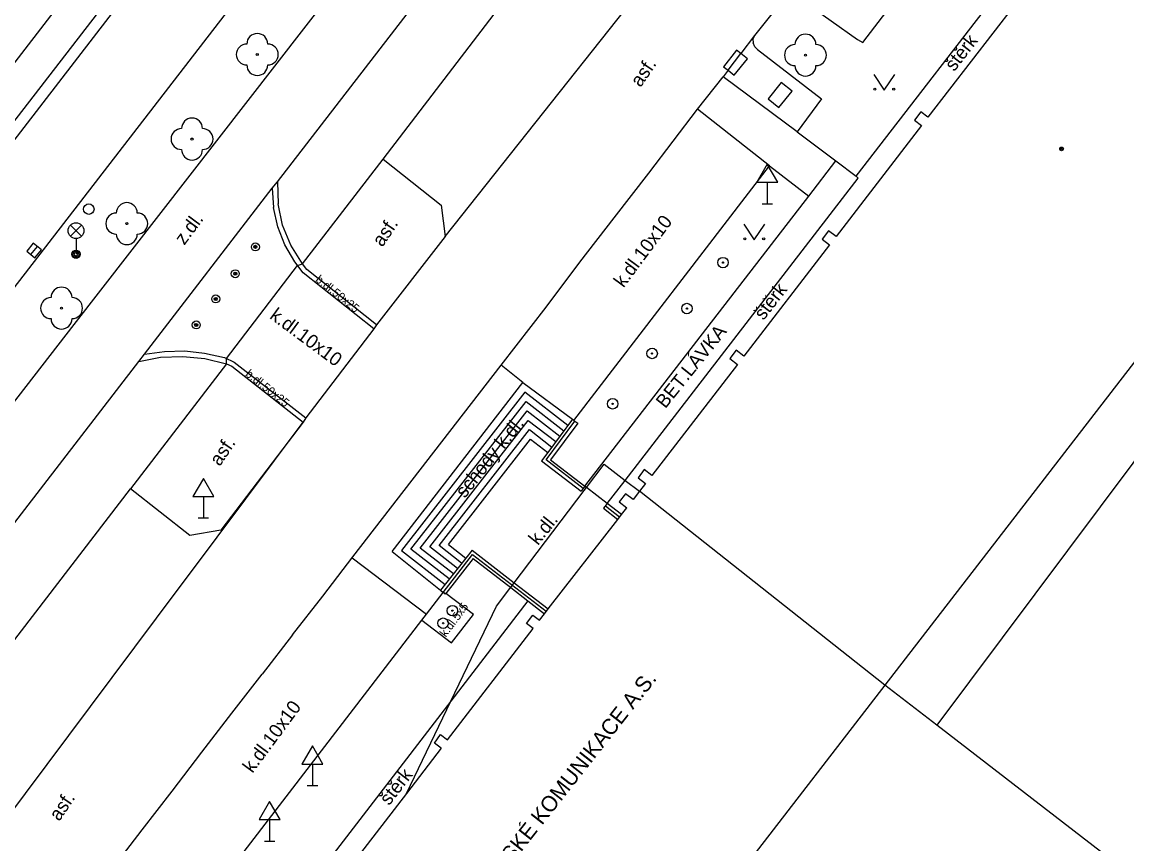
# Model space of a CAD drawing. Extents: x -598932 to -598196, y -1162207 to -1161504.
# Drawn here: x -598782.9 to -598730.3, y -1162047.2 to -1162008 of the extents above; entities that cross this region are included whole.
import ezdxf

# ---------------------------------------------------------------- set-up
doc = ezdxf.new("R2010")
doc.units = 0
for name, color, linetype in [('Level 22', 7, 'Continuous'), ('Level 25', 7, 'Continuous'), ('Level 27', 7, 'Continuous'), ('Level 28', 7, 'Continuous'), ('Level 33', 7, 'Continuous'), ('Level 34', 7, 'Continuous'), ('Level 36', 7, 'Continuous'), ('Level 39', 7, 'Continuous'), ('neurcene site - povrch.  znaky - skut. stav', 7, 'Continuous'), ('specificka linie pasportu komunikaci', 7, 'Continuous'), ('TM - budovy zdene_ betonove - VP', 7, 'Continuous'), ('TM - chodniky - VP', 7, 'Continuous'), ('TM - komunikace - VP', 7, 'Continuous'), ('TM - letecke snimky - pomocna linie', 7, 'Continuous'), ('TM - MHD - osa koleji', 7, 'Continuous'), ('TM - podezdivka plotu - VP', 7, 'Continuous'), ('TM - popis objektu', 7, 'Continuous'), ('TM - popis povrchu', 7, 'Continuous'), ('TM - poznamka', 7, 'Continuous'), ('TM - rozhrani mezi zpev. plochami mezi sebou - VP', 7, 'Continuous'), ('TM - rozhrani ploch obecne - VN', 7, 'Continuous'), ('TM - rozhrani ploch obecne - VP', 7, 'Continuous'), ('TM - schody - VP', 7, 'Continuous'), ('TM - zabradli - VP', 7, 'Continuous'), ('Vrstva 34', 7, 'Continuous')]:
    doc.layers.add(name, color=color, linetype=linetype)

msp = doc.modelspace()

# ---------------------------------------------------------------- linework, layer by layer
at = {"layer": 'Level 22'}
for centre in [(-598771.71, -1162009.54), (-598745.58, -1162009.57), (-598774.82, -1162013.57), (-598777.93, -1162017.6), (-598781.04, -1162021.63)]:
    msp.add_circle(centre, 0.05, dxfattribs=at)
for centre, start, end in [((-598771.71, -1162009.04), 0, 180), ((-598745.58, -1162009.07), 0, 180), ((-598772.21, -1162009.54), 90, 270), ((-598771.21, -1162009.54), 270, 90), ((-598746.08, -1162009.57), 90, 270), ((-598745.08, -1162009.57), 270, 90), ((-598771.71, -1162010.04), 180, 0), ((-598745.58, -1162010.07), 180, 0), ((-598774.82, -1162013.07), 0, 180), ((-598775.32, -1162013.57), 90, 270), ((-598774.32, -1162013.57), 270, 90), ((-598774.82, -1162014.07), 180, 0), ((-598777.93, -1162017.1), 0, 180), ((-598778.43, -1162017.6), 90, 270), ((-598777.43, -1162017.6), 270, 90), ((-598777.93, -1162018.1), 180, 0), ((-598781.04, -1162021.13), 0, 180), ((-598781.54, -1162021.63), 90, 270), ((-598780.54, -1162021.63), 270, 90), ((-598781.04, -1162022.13), 180, 0)]:
    msp.add_arc(centre, 0.5, start, end, dxfattribs=at)
at = {"layer": 'Level 25'}
for centre, radius in [((-598749.51, -1162019.46), 0.25), ((-598749.51, -1162019.46), 0.0303), ((-598751.23, -1162021.65), 0.25), ((-598751.23, -1162021.65), 0.0303), ((-598752.89, -1162023.79), 0.25), ((-598752.89, -1162023.79), 0.0303), ((-598754.77, -1162026.19), 0.25), ((-598754.77, -1162026.19), 0.0303), ((-598762.41, -1162036.05), 0.25), ((-598762.41, -1162036.05), 0.0303), ((-598762.85, -1162036.65), 0.25), ((-598762.85, -1162036.65), 0.0303)]:
    msp.add_circle(centre, radius, dxfattribs=at)
at = {"layer": 'Level 27'}
msp.add_line((-598782.507, -1162019.074), (-598782.193, -1162018.686), dxfattribs=at)
msp.add_lwpolyline([(-598782.313, -1162019.232), (-598781.998, -1162018.843), (-598782.387, -1162018.528), (-598782.702, -1162018.917)], close=True, dxfattribs=at)
at = {"layer": 'Level 28'}
msp.add_circle((-598779.74, -1162016.91), 0.25, dxfattribs=at)
at = {"layer": 'Level 33'}
for p, q in [((-598780.615, -1162018.2), (-598780.085, -1162017.67)), ((-598780.615, -1162017.67), (-598780.085, -1162018.2)), ((-598780.35, -1162018.31), (-598780.35, -1162019.06))]:
    msp.add_line(p, q, dxfattribs=at)
for centre, radius in [((-598780.35, -1162017.935), 0.375), ((-598780.35, -1162019.06), 0.2), ((-598780.35, -1162019.06), 0.145), ((-598780.35, -1162019.06), 0.0876)]:
    msp.add_circle(centre, radius, dxfattribs=at)
at = {"layer": 'Level 34'}
for p, q in [((-598747.4, -1162015.632), (-598747.4, -1162016.65)), ((-598747.65, -1162016.65), (-598747.15, -1162016.65)), ((-598774.28, -1162030.612), (-598774.28, -1162031.63)), ((-598774.53, -1162031.63), (-598774.03, -1162031.63)), ((-598769.08, -1162043.362), (-598769.08, -1162044.38)), ((-598769.33, -1162044.38), (-598768.83, -1162044.38)), ((-598771.12, -1162046.012), (-598771.12, -1162047.03)), ((-598771.37, -1162047.03), (-598770.87, -1162047.03))]:
    msp.add_line(p, q, dxfattribs=at)
for points in [[(-598747.9, -1162015.632), (-598746.9, -1162015.632), (-598747.4, -1162014.766)], [(-598774.78, -1162030.612), (-598773.78, -1162030.612), (-598774.28, -1162029.746)], [(-598769.58, -1162043.362), (-598768.58, -1162043.362), (-598769.08, -1162042.496)], [(-598771.62, -1162046.012), (-598770.62, -1162046.012), (-598771.12, -1162045.146)]]:
    msp.add_lwpolyline(points, close=True, dxfattribs=at)
at = {"layer": 'Level 36'}
for points in [[(-598742.32, -1162010.49), (-598741.82, -1162011.24), (-598741.32, -1162010.49)], [(-598748.52, -1162017.63), (-598748.02, -1162018.38), (-598747.52, -1162017.63)]]:
    msp.add_lwpolyline(points, dxfattribs=at)
for centre in [(-598742.27, -1162011.19), (-598741.371, -1162011.19), (-598748.47, -1162018.33), (-598747.571, -1162018.33)]:
    msp.add_circle(centre, 0.05, dxfattribs=at)
at = {"layer": 'Level 39'}
for radius in [0.09, 0.0398]:
    msp.add_circle((-598733.37, -1162014.04), radius, dxfattribs=at)
at = {"layer": 'neurcene site - povrch.  znaky - skut. stav'}
for points in [[(-598748.86, -1162009.34), (-598749.48, -1162010.12)], [(-598748.34, -1162009.75), (-598748.66, -1162009.49), (-598748.86, -1162009.34)], [(-598748.97, -1162010.53), (-598748.34, -1162009.75)], [(-598749.48, -1162010.12), (-598749.27, -1162010.29), (-598748.97, -1162010.53)], [(-598746.74, -1162010.88), (-598747.36, -1162011.66)], [(-598746.22, -1162011.29), (-598746.74, -1162010.88)], [(-598746.85, -1162012.07), (-598746.22, -1162011.29)], [(-598747.36, -1162011.66), (-598746.85, -1162012.07)]]:
    msp.add_lwpolyline(points, dxfattribs=at)
at = {"layer": 'specificka linie pasportu komunikaci'}
for points in [[(-598762.75, -1162018.21), (-598749.86, -1162001.957), (-598739.817, -1161989.265), (-598740.243, -1161988.937), (-598741.193, -1161988.205), (-598741.64, -1161987.86)], [(-598745.98, -1162013.22), (-598749.5, -1162010.6)], [(-598747.29, -1162014.851), (-598750.72, -1162012.14)], [(-598773.18, -1162024.29), (-598773.185, -1162024.032), (-598769.792, -1162019.599), (-598769.789, -1162019.598), (-598769.55, -1162019.51)], [(-598759.05, -1162025.17), (-598760.078, -1162024.342)], [(-598785.92, -1162048.98), (-598775.483, -1162035.027), (-598774.992, -1162034.371), (-598769.53, -1162027.073), (-598769.53, -1162027.07)], [(-598767.19, -1162033.533), (-598767.188, -1162033.535), (-598763.649, -1162036.224)], [(-598762.72, -1162035.23), (-598762.85, -1162035.19)]]:
    msp.add_lwpolyline(points, dxfattribs=at)
at = {"layer": 'TM - budovy zdene_ betonove - VP'}
for points in [[(-598735.97, -1162006.92), (-598735.62, -1162007.19), (-598739.74, -1162012.53), (-598740.08, -1162012.27)], [(-598740.08, -1162012.27), (-598740.38, -1162012.67)], [(-598740.38, -1162012.67), (-598740.04, -1162012.93), (-598744.12, -1162018.22), (-598744.48, -1162017.94)], [(-598723.42, -1162015.81), (-598741.79, -1162039.6)], [(-598744.48, -1162017.94), (-598744.78, -1162018.34)], [(-598744.78, -1162018.34), (-598744.43, -1162018.61), (-598748.52, -1162023.92)], [(-598748.52, -1162023.92), (-598748.89, -1162023.63), (-598749.19, -1162024.03), (-598748.82, -1162024.31), (-598752.9, -1162029.6), (-598753.26, -1162029.32), (-598753.56, -1162029.72), (-598753.2, -1162029.99), (-598753.49, -1162030.36), (-598753.8, -1162030.75), (-598754.15, -1162030.48), (-598754.46, -1162030.87), (-598754.1, -1162031.15)], [(-598741.79, -1162039.6), (-598753.49, -1162030.36)], [(-598762.95, -1162042.61), (-598763.27, -1162042.36), (-598762.97, -1162041.96), (-598762.65, -1162042.21), (-598758.56, -1162036.9), (-598758.87, -1162036.66), (-598758.57, -1162036.26), (-598758.26, -1162036.5), (-598758.02, -1162036.2), (-598757.85, -1162035.97), (-598754.53, -1162031.7), (-598754.35, -1162031.47), (-598754.1, -1162031.15)], [(-598741.79, -1162039.6), (-598748.51, -1162048.31)], [(-598714.8, -1162060.44), (-598739.32, -1162041.51), (-598741.79, -1162039.6)], [(-598762.95, -1162042.61), (-598764.6, -1162044.76), (-598767.06, -1162047.96)]]:
    msp.add_lwpolyline(points, dxfattribs=at)
at = {"layer": 'TM - chodniky - VP'}
for points in [[(-598780.44, -1162022.41), (-598762.58, -1161999.41), (-598747.77, -1161980.19)], [(-598770.75, -1162015.61), (-598759.13, -1162000.55), (-598745.09, -1161982.35)], [(-598798.23, -1162045.41), (-598790.75, -1162035.71), (-598780.44, -1162022.41)], [(-598786.59, -1162036.14), (-598777.36, -1162024.17)]]:
    msp.add_lwpolyline(points, dxfattribs=at)
at = {"layer": 'TM - komunikace - VP'}
for points in [[(-598805.39, -1162041.3), (-598805.7, -1162041.71), (-598805.22, -1162042.08), (-598767.95, -1161993.7)], [(-598764.96, -1161996.88), (-598800.99, -1162043.52), (-598801.76, -1162044.51)], [(-598765.71, -1162014.53), (-598754.97, -1162000.49)], [(-598747.05, -1162007.45), (-598745.61, -1162007.04), (-598743.1, -1162008.82), (-598742.85, -1162008.97), (-598739.66, -1162004.81)], [(-598747.05, -1162007.45), (-598748.01, -1162008.63)], [(-598748.01, -1162008.63), (-598748.08, -1162008.81)], [(-598748.08, -1162008.81), (-598748.07, -1162008.99)], [(-598747.87, -1162009.3), (-598748, -1162009.17), (-598748.07, -1162008.99)], [(-598747.87, -1162009.3), (-598744.81, -1162011.66), (-598745.98, -1162013.22)], [(-598745.98, -1162013.22), (-598744.13, -1162014.61)], [(-598769.55, -1162019.51), (-598765.71, -1162014.53)], [(-598756.69, -1162026.93), (-598756.62, -1162026.98), (-598747.29, -1162014.85), (-598745.42, -1162016.29)], [(-598777.36, -1162024.17), (-598777.09, -1162023.83), (-598771, -1162015.91), (-598770.75, -1162015.61)], [(-598770.75, -1162015.61), (-598770.72, -1162016.65)], [(-598769.55, -1162019.51), (-598770.11, -1162018.63), (-598770.5, -1162017.67), (-598770.72, -1162016.65)], [(-598777.36, -1162024.17), (-598776.32, -1162023.97)], [(-598776.32, -1162023.97), (-598775.26, -1162023.93)], [(-598775.26, -1162023.93), (-598774.21, -1162024.03), (-598773.18, -1162024.29)], [(-598773.18, -1162024.29), (-598777.75, -1162030.25)], [(-598765.28, -1162033.23), (-598759.05, -1162025.17), (-598756.69, -1162026.93)], [(-598792.13, -1162048.94), (-598785.22, -1162039.97), (-598783.48, -1162037.69), (-598777.75, -1162030.25)], [(-598765.28, -1162033.23), (-598762.98, -1162035.08), (-598762.85, -1162035.19)], [(-598768.49, -1162042.53), (-598763.87, -1162036.51), (-598763.649, -1162036.224), (-598762.85, -1162035.19)], [(-598774.7, -1162050.61), (-598768.49, -1162042.53)]]:
    msp.add_lwpolyline(points, dxfattribs=at)
at = {"layer": 'TM - letecke snimky - pomocna linie'}
for points in [[(-598749.27, -1162010.29), (-598748.66, -1162009.49)], [(-598723.76, -1162020.89), (-598726.35, -1162024.36), (-598727.06, -1162023.9), (-598728.97, -1162026.48), (-598728.42, -1162026.94), (-598739.32, -1162041.51)]]:
    msp.add_lwpolyline(points, dxfattribs=at)
at = {"layer": 'TM - MHD - osa koleji'}
msp.add_lwpolyline([(-598769.53, -1161992.03), (-598806.58, -1162040.17), (-598826.1, -1162065.26)], dxfattribs=at)
at = {"layer": 'TM - podezdivka plotu - VP'}
for points in [[(-598756.69, -1162026.93), (-598757.86, -1162028.51), (-598758.16, -1162028.91)], [(-598756.62, -1162026.98), (-598756.43, -1162027.12), (-598757.73, -1162028.86)], [(-598758.16, -1162028.91), (-598756.27, -1162030.35)], [(-598757.73, -1162028.86), (-598756.09, -1162030.12)], [(-598756.09, -1162030.12), (-598756.27, -1162030.35)], [(-598755.03, -1162030.95), (-598755.21, -1162031.17)], [(-598755.21, -1162031.17), (-598754.53, -1162031.7)], [(-598754.35, -1162031.47), (-598755.03, -1162030.95)], [(-598761.47, -1162033.16), (-598761.77, -1162033.54), (-598762.98, -1162035.08)], [(-598761.42, -1162033.56), (-598762.72, -1162035.23)], [(-598761.47, -1162033.16), (-598759.46, -1162034.72)], [(-598761.42, -1162033.56), (-598759.63, -1162034.94)], [(-598759.63, -1162034.94), (-598758.81, -1162035.58), (-598758.02, -1162036.2)], [(-598759.46, -1162034.72), (-598757.85, -1162035.97)], [(-598762.72, -1162035.23), (-598762.75, -1162035.27), (-598762.85, -1162035.19)]]:
    msp.add_lwpolyline(points, dxfattribs=at)
at = {"layer": 'TM - rozhrani mezi zpev. plochami mezi sebou - VP'}
for points in [[(-598748.01, -1162008.63), (-598748.66, -1162009.49)], [(-598749.27, -1162010.29), (-598749.5, -1162010.6)], [(-598770.03, -1162037.2), (-598768.59, -1162035.36), (-598767.15, -1162033.48), (-598760.078, -1162024.342), (-598757.94, -1162021.58), (-598756.33, -1162019.44), (-598754.69, -1162017.32), (-598753.05, -1162015.19), (-598750.72, -1162012.14), (-598749.5, -1162010.6)], [(-598765.71, -1162014.53), (-598762.95, -1162016.72), (-598762.75, -1162018.21), (-598766.02, -1162022.43)], [(-598771, -1162015.91), (-598770.93, -1162016.84)], [(-598769.92, -1162019.42), (-598770.39, -1162018.61), (-598770.73, -1162017.75), (-598770.93, -1162016.84)], [(-598766.15, -1162022.62), (-598769.53, -1162019.95), (-598769.92, -1162019.42)], [(-598769.35, -1162019.79), (-598769.55, -1162019.51)], [(-598766.02, -1162022.43), (-598769.35, -1162019.79)], [(-598766.02, -1162022.43), (-598766.15, -1162022.62), (-598769.4, -1162026.86), (-598769.53, -1162027.07), (-598773.45, -1162032.21), (-598774.93, -1162032.46), (-598777.75, -1162030.25)], [(-598777.09, -1162023.83), (-598776.14, -1162023.69)], [(-598776.14, -1162023.69), (-598775.17, -1162023.67), (-598774.22, -1162023.77), (-598773.28, -1162023.99)], [(-598773.28, -1162023.99), (-598772.81, -1162024.2), (-598769.4, -1162026.86)], [(-598773.18, -1162024.29), (-598772.93, -1162024.39), (-598769.53, -1162027.07)], [(-598762.6, -1162032.9), (-598758.68, -1162027.87), (-598757.86, -1162028.51)], [(-598762.6, -1162032.9), (-598761.77, -1162033.54)], [(-598770.03, -1162037.2), (-598771.47, -1162039.07)], [(-598778.86, -1162048.68), (-598777.19, -1162046.49), (-598775.77, -1162044.65), (-598774.35, -1162042.79), (-598772.92, -1162040.93), (-598771.47, -1162039.07)]]:
    msp.add_lwpolyline(points, dxfattribs=at)
at = {"layer": 'TM - rozhrani ploch obecne - VN'}
for points in [[(-598756.09, -1162030.12), (-598745.42, -1162016.29), (-598744.13, -1162014.61)], [(-598744.13, -1162014.61), (-598743.17, -1162015.34), (-598743.06, -1162015.43)], [(-598754.17, -1162029.84), (-598743.06, -1162015.43)], [(-598756.02, -1162030.18), (-598755.18, -1162029.07)], [(-598755.18, -1162029.07), (-598754.17, -1162029.84)], [(-598755.03, -1162030.95), (-598754.17, -1162029.84)], [(-598754.17, -1162029.84), (-598753.49, -1162030.36)], [(-598759.46, -1162034.72), (-598756.13, -1162030.33)], [(-598756.13, -1162030.33), (-598756.02, -1162030.18)], [(-598760.31, -1162035.83), (-598759.67, -1162034.99)], [(-598759.67, -1162034.99), (-598759.63, -1162034.94)], [(-598759.63, -1162034.94), (-598759.46, -1162034.72)], [(-598762.49, -1162040.37), (-598760.31, -1162035.83)], [(-598764.6, -1162044.76), (-598762.49, -1162040.37)]]:
    msp.add_lwpolyline(points, dxfattribs=at)
at = {"layer": 'TM - rozhrani ploch obecne - VP'}
for points in [[(-598805.39, -1162041.3), (-598768.31, -1161993.32)], [(-598743.17, -1162015.34), (-598735.43, -1162005.32)], [(-598756.02, -1162030.18), (-598756.09, -1162030.12)], [(-598755.03, -1162030.95), (-598756.02, -1162030.18)], [(-598763.87, -1162036.51), (-598762.45, -1162037.59), (-598761.41, -1162036.24), (-598762.72, -1162035.23)], [(-598758.81, -1162035.58), (-598762.49, -1162040.37)], [(-598762.49, -1162040.37), (-598777.13, -1162059.41)]]:
    msp.add_lwpolyline(points, dxfattribs=at)
at = {"layer": 'TM - schody - VP'}
for points in [[(-598756.9, -1162027.22), (-598758.96, -1162025.63), (-598764.84, -1162033.18), (-598762.76, -1162034.8)], [(-598762.56, -1162034.54), (-598764.39, -1162033.12), (-598758.9, -1162026.08), (-598757.1, -1162027.48)], [(-598762.36, -1162034.29), (-598763.94, -1162033.07), (-598758.85, -1162026.53), (-598757.29, -1162027.74)], [(-598762.16, -1162034.04), (-598763.49, -1162033.01), (-598758.79, -1162026.98), (-598757.48, -1162027.99)], [(-598761.97, -1162033.79), (-598763.04, -1162032.95), (-598758.74, -1162027.42), (-598757.67, -1162028.25)]]:
    msp.add_lwpolyline(points, dxfattribs=at)
at = {"layer": 'TM - zabradli - VP'}
for points in [[(-598757.94, -1162028.86), (-598756.57, -1162027.02)], [(-598756.18, -1162030.23), (-598757.94, -1162028.86)], [(-598755.11, -1162031.05), (-598754.44, -1162031.58)], [(-598762.85, -1162035.19), (-598761.45, -1162033.38)], [(-598761.45, -1162033.38), (-598757.94, -1162036.08)]]:
    msp.add_lwpolyline(points, dxfattribs=at)
at = {"layer": 'Vrstva 34'}
for centre, radius in [((-598771.8, -1162018.71), 0.188), ((-598771.8, -1162018.71), 0.075), ((-598771.8, -1162018.71), 0.0375), ((-598772.76, -1162019.99), 0.188), ((-598772.76, -1162019.99), 0.075), ((-598772.76, -1162019.99), 0.0375), ((-598773.69, -1162021.19), 0.188), ((-598773.69, -1162021.19), 0.075), ((-598773.69, -1162021.19), 0.0375), ((-598774.62, -1162022.43), 0.188), ((-598774.62, -1162022.43), 0.075), ((-598774.62, -1162022.43), 0.0375)]:
    msp.add_circle(centre, radius, dxfattribs=at)

# ---------------------------------------------------------------- texts
at = {"layer": 'TM - popis objektu'}
for s, height, rotation, p in [('BET.LÁVKA', 0.65, 51.3075, (-598752.26, -1162026.45)), ('BRNĚNSKÉ KOMUNIKACE A.S.', 0.75, 51.8568, (-598761.72, -1162050.87))]:
    msp.add_text(s, height=height, rotation=rotation, dxfattribs=at).set_placement(p)
at = {"layer": 'TM - popis povrchu'}
for s, height, rotation, p in [('štěrk', 0.65, 52.0263, (-598738.49, -1162010.38)), ('asf.', 0.65, 55.7289, (-598753.44, -1162011.14)), ('z.dl.', 0.65, 53.4882, (-598775.19, -1162018.66)), ('k.dl.10x10', 0.65, 53.4882, (-598754.25, -1162020.69)), ('asf.', 0.65, 55.7289, (-598765.75, -1162018.75)), ('b.dl.50x25', 0.4, 321.3075, (-598768.97, -1162020.33)), ('štěrk', 0.65, 52.0263, (-598747.58, -1162022.24)), ('k.dl.10x10', 0.65, 323.4882, (-598771.16, -1162022.09)), ('b.dl.50x25', 0.4, 321.3075, (-598772.31, -1162024.83)), ('asf.', 0.65, 55.7289, (-598773.5, -1162029.2)), ('k.dl.', 0.65, 51.3075, (-598758.33, -1162032.97)), ('k.dl.5x5', 0.4, 53.4882, (-598762.72, -1162037.34)), ('k.dl.10x10', 0.65, 53.4882, (-598771.94, -1162043.83)), ('štěrk', 0.65, 52.0263, (-598765.43, -1162045.37)), ('asf.', 0.65, 55.7289, (-598781.15, -1162046.12))]:
    msp.add_text(s, height=height, rotation=rotation, dxfattribs=at).set_placement(p)
at = {"layer": 'TM - poznamka'}
msp.add_text('schody k.dl.', height=0.65, rotation=51.3075, dxfattribs=at).set_placement((-598761.82, -1162030.72))

doc.saveas('drawing.dxf')
